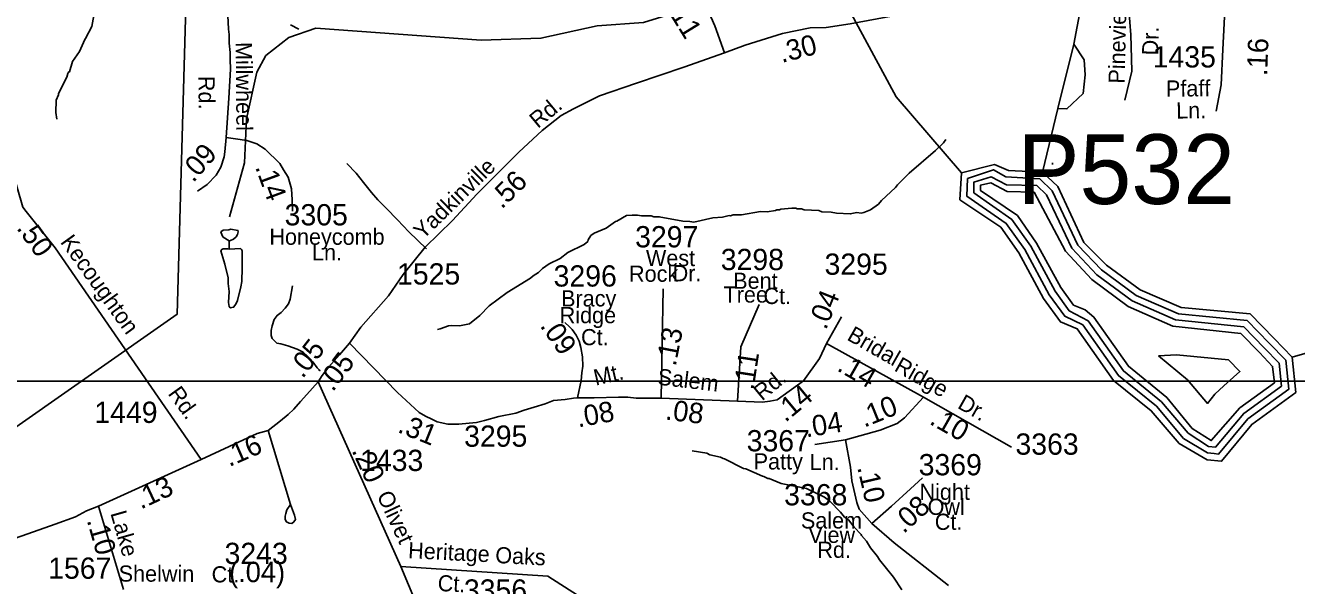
# Model space of a CAD drawing. Extents: x 1547597 to 1699558, y 810033 to 920809.
# Drawn here: x 1590754 to 1598233, y 873547 to 876840 of the extents above; entities that cross this region are included whole.
import ezdxf

# ---------------------------------------------------------------- set-up
doc = ezdxf.new("R2010")
doc.units = 0
for name, color, linetype in [('Exist Hydrographic Buffer Line', 7, 'Continuous'), ('Exist Hydrographic Creek Single Shore', 7, 'Continuous'), ('Exist Hydrographic Lake Shore', 7, 'Continuous'), ('Exist Hydrographic Misc Water Feature', 7, 'Continuous'), ('Exist Road Non-System Type 51', 7, 'Continuous'), ('Exist Road Non-System Type 51 Label', 7, 'Continuous'), ('Exist Road Secondary Mileage Hundredths English Label', 7, 'Continuous'), ('Exist Road Secondary Structure Pipe Number Label', 7, 'Continuous'), ('Exist Road Secondary Type 20 Attributed', 7, 'Continuous'), ('Exist Road Secondary Type 51 Attributed', 7, 'Continuous'), ('Exist Road Secondary Type 51 Label', 7, 'Continuous'), ('Exist Road Secondary Type 51 Number Label', 7, 'Continuous'), ('Exist Utilities Electrical Transmission Line', 7, 'Continuous'), ('Map Preparation Inset Cut Line', 7, 'Continuous')]:
    doc.layers.add(name, color=color, linetype=linetype)

msp = doc.modelspace()

# ---------------------------------------------------------------- linework, layer by layer
at = {"layer": 'Exist Hydrographic Buffer Line'}
for points in [[(1596297.1, 875940.8), (1596449.9, 875991.8), (1596523.2, 875950.2), (1596722, 875937.3), (1596795.7, 875868.6), (1596946.4, 875547.5), (1597086.1, 875402.4), (1597289, 875253), (1597537.8, 875145.2), (1597942.3, 875105.7), (1598071.9, 874972.3), (1598169.3, 874871.7), (1598187.4, 874701.1), (1597946.2, 874526.4), (1597774.3, 874319.5), (1597747.7, 874323.4), (1597709.5, 874327.3), (1597568.7, 874412.4), (1597409.1, 874600.8), (1597185, 874781.1), (1596975.4, 875079.5), (1596869.4, 875130.5), (1596778.5, 875255.8), (1596633.7, 875522.5), (1596525.4, 875676.4), (1596294, 875836), (1596297.1, 875940.8)], [(1596335.4, 875856.3), (1596335.2, 875919.2), (1596436.1, 875949.7), (1596526.9, 875903.9), (1596705.3, 875898.1), (1596762.8, 875844.6), (1596910.3, 875530.5), (1597057.6, 875374.4), (1597265.4, 875220.8), (1597522, 875108.5), (1597923.8, 875067.3), (1598043.2, 874944.5), (1598131, 874853.8), (1598145.2, 874720), (1597922.7, 874558.8), (1597757, 874361.4), (1597715.1, 874364.7), (1597594.7, 874443.6), (1597439.6, 874626.6), (1597214.4, 874808.8), (1597008.1, 875102.5), (1596895.2, 875163), (1596812.4, 875277.2), (1596668.9, 875541.5), (1596558, 875699.4), (1596335.4, 875856.3)], [(1596435.4, 875915.5), (1596530.5, 875864), (1596688.7, 875859), (1596874, 875513.5), (1597029.1, 875346.3), (1597241.7, 875188.5), (1597506.3, 875071.7), (1597905.5, 875028.8), (1598014.5, 874916.6), (1598092.7, 874835.8), (1598102.9, 874738.8), (1597899.2, 874591.2), (1597731, 874398.9), (1597619.8, 874470.4), (1597470.1, 874652.4), (1597244, 874836.4), (1597040.9, 875125.5), (1596989, 875167.2), (1596921, 875195.6), (1596846.3, 875298.5), (1596704.1, 875560.6), (1596590.7, 875722.5), (1596374.4, 875869.1), (1596374.4, 875901.7), (1596435.4, 875915.5)], [(1597421, 874898), (1597527.7, 874903.2), (1597831.9, 874874.9), (1597899.6, 874805.2), (1597805.4, 874720.8), (1597753.4, 874671.9), (1597709, 874618), (1597592.3, 874755.9), (1597421, 874898)]]:
    msp.add_lwpolyline(points, dxfattribs=at)
at = {"layer": 'Exist Hydrographic Creek Single Shore'}
for points in [[(1596738.6, 875976.5), (1596829.5, 876351.6), (1596923.6, 876731), (1597039.6, 877355.7), (1597038.4, 877484.8)], [(1596262.6, 875973.1), (1595876.6, 876420.8), (1595600.6, 876931.9), (1595476.6, 877052.6), (1595343.7, 877094.7), (1595009.6, 877049), (1594390.6, 876858), (1594118.1, 876837.3)], [(1591954.6, 875715.7), (1592042.6, 876032.4), (1592054.6, 876291.5), (1592116.5, 876566), (1592168.6, 876663.4), (1592303.6, 876769.1), (1592462.6, 876825), (1593436.6, 876752.6), (1593787.6, 876765.2), (1594118.1, 876837.3)], [(1600857.6, 874803), (1600654.5, 874931.9), (1600515.3, 874844.5), (1600330.2, 874744.5), (1600131.6, 874706.2), (1599932.6, 874792.3), (1599717.6, 874987.1), (1599502.6, 875096.5), (1599344.6, 875132.5), (1598927.7, 875098.3), (1598207.6, 874889.7)]]:
    msp.add_lwpolyline(points, dxfattribs=at)
at = {"layer": 'Exist Hydrographic Lake Shore'}
for points in [[(1598207.6, 874889.7), (1598229.7, 874682.4), (1597969.7, 874494), (1597791.7, 874277.6), (1597707.6, 874285.9), (1597542.6, 874381.2), (1597378.6, 874574.9), (1597155.6, 874753.4), (1596942.7, 875056.5), (1596843.6, 875097.9), (1596744.6, 875234.5), (1596598.6, 875503.4), (1596492.7, 875653.3), (1596252.7, 875815.7), (1596262.6, 875973.1)], [(1596738.6, 875976.5), (1596538.6, 875987.1), (1596455.7, 876021.7), (1596262.6, 875973.1)], [(1598207.6, 874889.7), (1598100.6, 875000.2), (1597960.6, 875144.1), (1597553.6, 875182), (1597312.7, 875285.3), (1597114.6, 875430.5), (1596982.6, 875564.5), (1596828.6, 875892.6), (1596738.6, 875976.5)]]:
    msp.add_lwpolyline(points, dxfattribs=at)
at = {"layer": 'Exist Hydrographic Misc Water Feature'}
for p, q in [((1596796.7, 876032), (1596798, 876023)), ((1591952.9, 875573.1), (1591953.1, 875524.9))]:
    msp.add_line(p, q, dxfattribs=at)
for points in [[(1591157.7, 876897.7), (1591145, 876833.9), (1591108.5, 876762.4), (1591104.1, 876758.4), (1591071.9, 876687.9), (1591030.5, 876627.4), (1591013.8, 876567.6), (1591007.7, 876565.7), (1591003.6, 876557.7), (1590997.4, 876535.8), (1590948.3, 876440.4), (1590948.2, 876432.4), (1590935.8, 876400.6), (1590932.9, 876328.6), (1590938.4, 876288.5)], [(1592362, 876817.7), (1592313.1, 876842.9)], [(1596923.6, 876731), (1596984.3, 876638.4), (1596988.9, 876550.5), (1596977.4, 876439.5), (1596882.6, 876349.3), (1596829.5, 876351.6)], [(1594101.5, 875618.4), (1594170.3, 875649), (1594226.9, 875687.1), (1594234.9, 875689), (1594291.4, 875722.8), (1594323.4, 875723.9), (1594355.4, 875725.4), (1594379.3, 875721), (1594435.3, 875720), (1594451.3, 875715.8), (1594483.2, 875715.2), (1594622.7, 875688.9), (1594662.7, 875688.3), (1594686.6, 875683.8), (1594798.9, 875709.9), (1594855, 875713), (1594895.1, 875722.3), (1594903.1, 875720.1), (1594919.2, 875725.9), (1594967.2, 875727.1), (1595079.3, 875745.3), (1595119.3, 875744.5), (1595167.4, 875751.7), (1595175.5, 875755.6), (1595191.5, 875755.3), (1595199.5, 875759.2), (1595263.6, 875766.1), (1595287.6, 875765.7), (1595295.6, 875761.6), (1595319.6, 875761.1), (1595335.5, 875756.9), (1595423.3, 875751.4), (1595439.2, 875745.2), (1595495.1, 875742.2), (1595527, 875735.7), (1595606.9, 875732.3), (1595647, 875739.6), (1595670.9, 875737.3), (1595687, 875740.9), (1595727.2, 875756.3), (1595773.8, 875789.5), (1595792.1, 875811.2), (1595873.3, 875887.9), (1595885.5, 875903.7), (1595954.6, 875972.5), (1596108.6, 876105.8), (1596155.4, 876149.1), (1596168.8, 876170.1)], [(1591963.4, 875642.9), (1591950.6, 875637.5), (1591918.5, 875636), (1591904.4, 875626.1), (1591912.1, 875604.1), (1591918.1, 875596), (1591952.9, 875573.1)], [(1591952.9, 875573.1), (1591961.7, 875575.4), (1591977.8, 875583.2), (1591994, 875597), (1592002.2, 875610.8), (1592006.4, 875626.8), (1592004.5, 875634.8), (1591963.4, 875642.9)], [(1593178.3, 875052.4), (1593195.5, 875055.6), (1593243.7, 875074.9), (1593259.8, 875076.7), (1593307.8, 875074.1), (1593367.9, 875085.3), (1593428.1, 875135.5), (1593483.8, 875192.2), (1593588.1, 875270.5), (1593725.2, 875354.7), (1593741.4, 875368.5), (1593773.6, 875388.1), (1593795.8, 875411.8), (1593836.2, 875439.3), (1593900.6, 875470.5), (1593945, 875505.9), (1594041.6, 875552.6), (1594063.8, 875570.3), (1594065.9, 875580.3), (1594080.2, 875604.2), (1594101.5, 875618.4)], [(1591953.1, 875524.9), (1591945.2, 875527.6), (1591917.1, 875526), (1591909.1, 875522.1), (1591905, 875514.2), (1591928.1, 875435.8), (1591947.1, 875355.6), (1591946.8, 875323.6), (1591952.2, 875275.5), (1591949.3, 875211.5), (1591953.1, 875187.5), (1591959, 875179.4), (1591979.1, 875183.2), (1591993.2, 875200.9), (1592001.5, 875222.9), (1592022.5, 875302.6), (1592026.8, 875334.5), (1592029.8, 875414.5), (1592029.1, 875514.6), (1592025.1, 875522.6), (1592019.2, 875528.6), (1591953.1, 875524.9)], [(1594677, 874338.1), (1594762.8, 874324.7), (1594780.7, 874316.3), (1594844.5, 874301.3), (1594860.2, 874293), (1594868.2, 874292.9), (1594979.3, 874235), (1594993.2, 874232.8), (1595090.5, 874189.1), (1595098.5, 874189), (1595122.3, 874176.6), (1595130.3, 874176.5), (1595201.8, 874147.3), (1595349.2, 874116.8), (1595365.1, 874110.6), (1595456.3, 874067), (1595487.9, 874042.5), (1595550.9, 873977.4), (1595574.4, 873949), (1595596.2, 873932.7), (1595629.5, 873890.1), (1595670.7, 873847.4), (1595672.7, 873841.3), (1595702.1, 873806.9), (1595727.4, 873768.5), (1595768.6, 873717.8), (1595780.3, 873697.6), (1595862.6, 873596.2), (1595911.4, 873521.4)]]:
    msp.add_lwpolyline(points, dxfattribs=at)
at = {"layer": 'Exist Road Non-System Type 51'}
msp.add_line((1592181.6, 874458.2), (1592313.7, 874023), dxfattribs=at)
for points in [[(1597223.4, 876401.2), (1597264.9, 876570.7), (1597260.9, 876715.9), (1597257.3, 876784.4), (1597246.5, 876934), (1597242.9, 877018.8), (1597226.7, 877121.5)], [(1592645.7, 876027.8), (1592701, 875971.1), (1592744.1, 875916.4), (1592791.3, 875857.8), (1592828.7, 875815.2), (1592875.9, 875766.4), (1592943, 875697.4), (1593010, 875626.4), (1593114.6, 875526.8)], [(1592325.1, 875310.1), (1592311.9, 875230.3), (1592301.6, 875202.6), (1592283.3, 875178.6), (1592258.7, 875153.2), (1592234.6, 875135.5), (1592218.3, 875111.6), (1592205.7, 875073.9), (1592199.3, 875046), (1592200.8, 875017.8), (1592206.6, 874999.7), (1592218.3, 874987.4), (1592234.2, 874971.4), (1592256.2, 874967.2), (1592298, 874956.4), (1592353.8, 874937.6), (1592387.5, 874919.1), (1592413.2, 874894.7), (1592444.7, 874862.2), (1592470.3, 874827.9), (1592487.3, 874810.5), (1592479.4, 874816.8)], [(1592313.7, 874023), (1592293.2, 873991.2), (1592287, 873971.3), (1592282.7, 873955.4), (1592282.5, 873935.4), (1592290.2, 873921.2), (1592306, 873913.1), (1592322, 873910.8), (1592334.2, 873920.7), (1592342.5, 873934.6), (1592336.8, 873960.7), (1592313.7, 874023)], [(1595733.7, 873912.6), (1595866.4, 873797.7), (1596185.4, 873547.7)], [(1593828.6, 873602.6), (1594051.4, 873458.2), (1594155.1, 873379.7), (1594218.4, 873283.4), (1594294.4, 873210), (1594355.1, 873177), (1594410.8, 873154.2), (1594461.4, 873123.8), (1594542.4, 872997.2), (1594605.7, 872944), (1594674.1, 872906), (1594755.1, 872888.3), (1594929.7, 872908.5), (1594980.4, 872921.2), (1595038.6, 872954.1), (1595079.1, 872987.1)]]:
    msp.add_lwpolyline(points, dxfattribs=at)
at = {"layer": 'Exist Road Secondary Type 20 Attributed'}
msp.add_lwpolyline([(1597818.5, 877052.7), (1597813.1, 876968), (1597800.3, 876698), (1597790.4, 876490.8), (1597760.8, 876336.1)], dxfattribs=at)
at = {"layer": 'Exist Road Secondary Type 51 Attributed'}
for p, q in [((1594494.7, 874647.9), (1594505.7, 875291.2)), ((1595468.2, 874969.8), (1595555.8, 875126)), ((1595468.2, 874969.8), (1596037.9, 874655.2)), ((1592964, 873658.6), (1592477.4, 874745.2)), ((1594494.7, 874647.9), (1594943.2, 874631)), ((1596037.9, 874655.2), (1596556.6, 874360.3)), ((1595579.4, 874404.6), (1595399, 874375.9)), ((1591788.8, 874288.3), (1591183.6, 874014.5)), ((1591183.6, 874014.5), (1591330.8, 873523.8)), ((1592964, 873658.6), (1593828.6, 873602.6))]:
    msp.add_line(p, q, dxfattribs=at)
for points in [[(1592466.8, 877359.3), (1592118.9, 877371.1), (1592068, 877355.7), (1592036.3, 877341.4), (1591998.3, 877305.7), (1591970.3, 877261.3), (1591959.5, 877231.6), (1591947.6, 877202.3), (1591943.2, 877174), (1591934.3, 877125), (1591940, 877021.1), (1591948.8, 876817.5), (1591953.2, 876787.8), (1591953.8, 876736.2), (1591958.2, 876681.2), (1591959.4, 876640.3), (1591960.9, 876582.3), (1591952, 876411.6), (1591934.8, 876180.6)], [(1594866.5, 876678.8), (1594810.6, 876837), (1594789.5, 876887.4), (1594763.6, 876924.9), (1594735.6, 876961), (1594701.5, 876991), (1594656.5, 877017), (1594570.6, 877042.9), (1594479.3, 877048.1)], [(1596421.1, 876995.8), (1596104.1, 876942.6), (1595607.1, 876849.9), (1595465.6, 876827.5), (1595372.4, 876826.7), (1595209.5, 876792.6), (1594988.6, 876723.8), (1594866.5, 876678.8)], [(1594866.5, 876678.8), (1594628.1, 876594.5), (1594350.3, 876500.8), (1594131.3, 876426.1), (1593979.6, 876350.4), (1593906.6, 876310.6), (1593795.4, 876223.3), (1593657.3, 876094.6), (1593410.2, 875848.9), (1593267.4, 875693.2), (1593106, 875536.6), (1592975.9, 875376.1), (1592890.7, 875251.1), (1592727.8, 875066.2), (1592661.4, 874972.8)], [(1591788.8, 874288.3), (1590928.9, 875532.7), (1590759.4, 875746.6), (1590739, 875772.5), (1590706.7, 875888.1), (1590668.1, 876018.1), (1590528.3, 876487.1)], [(1591934.8, 876180.6), (1591928.5, 876097.1), (1591922.7, 876067.6), (1591904.7, 876006.5), (1591876.2, 875959.6), (1591824.4, 875904.3), (1591765.8, 875865.8)], [(1591934.8, 876180.6), (1591990.6, 876174.4), (1592057.2, 876164.3), (1592115.5, 876143.8), (1592164, 876112), (1592251, 876028.2), (1592273.6, 875991.9), (1592300.9, 875948.1), (1592320.1, 875879.8), (1592324.7, 875815.6), (1592326.3, 875752), (1592325, 875748)], [(1594943.2, 874631), (1594962.9, 874950.9), (1595071.1, 875199.9)], [(1594001.9, 874651), (1594024.8, 874752.6), (1594027.3, 874798.4), (1594034.9, 874836.5), (1594032.4, 874892.4), (1594022.2, 874945.7), (1594012.1, 874983.8), (1593994.3, 875019.4), (1593971.5, 875052.4), (1593956.2, 875067.7), (1593928.3, 875093.1)], [(1592661.4, 874972.8), (1592601.9, 874903.7), (1592540.1, 874832.2), (1592500.4, 874781.3), (1592477.4, 874745.2)], [(1592661.4, 874972.8), (1592943, 874681.5), (1593070.7, 874564.8), (1593108.8, 874541.9), (1593144.6, 874525.8), (1593176.7, 874508.7), (1593240.2, 874496), (1593303.7, 874496), (1593364.6, 874501.1), (1593407.8, 874506.2), (1593456, 874516.4), (1593539.8, 874541.8), (1593638.8, 874559.6), (1593689.6, 874577.3), (1593748, 874595.1), (1593811.5, 874615.4), (1593862.3, 874635.8), (1593930.8, 874640.9), (1593979.1, 874648.5), (1594001.9, 874651)], [(1594943.2, 874631), (1595090.9, 874626.1), (1595135.1, 874630.3), (1595177.2, 874639.7), (1595332.5, 874750.2), (1595425.5, 874882.4), (1595468.2, 874969.8)], [(1592477.4, 874745.2), (1592409.4, 874670.2), (1592372.9, 874628.8), (1592333.8, 874584.2), (1592300.6, 874552.9), (1592255.4, 874516.3), (1592181.6, 874458.2), (1592118.4, 874441.5), (1591788.8, 874288.3)], [(1594001.9, 874651), (1594101, 874651), (1594243.1, 874653.6), (1594299, 874653.6), (1594347.2, 874648.5), (1594494.7, 874647.9)], [(1596037.9, 874655.2), (1595926.3, 874533.2), (1595882.6, 874499.8), (1595783.9, 874459.6), (1595579.4, 874404.6)], [(1595579.4, 874404.6), (1595609.3, 874243.7), (1595615.7, 874162.8), (1595645.2, 874035.6), (1595659.3, 873995.8), (1595733.7, 873912.6)], [(1595733.7, 873912.6), (1595850.5, 874012.8), (1595962.2, 874115.5), (1596032.8, 874179.8)], [(1591183.6, 874014.5), (1591114.5, 873986.2), (1591048.6, 873951.7), (1590929.3, 873907.7), (1590769.2, 873851.2), (1590617.3, 873798.4), (1590491.7, 873760.7), (1590278.2, 873713.6), (1589904.7, 873619.3), (1589631.5, 873556.5)], [(1593899.4, 871576.1), (1593385, 872652.3), (1592964, 873658.6)]]:
    msp.add_lwpolyline(points, dxfattribs=at)
at = {"layer": 'Exist Utilities Electrical Transmission Line'}
msp.add_lwpolyline([(1595074.8, 882528.9), (1594795.4, 882224.2), (1594492.3, 881911.7), (1594314.2, 881725.8), (1594181.7, 881585.2), (1591756.7, 879036.3), (1591646.3, 875142), (1590597.3, 874408.7), (1590660.9, 873411.3), (1590633.8, 873059.7), (1590510, 871286.5), (1590671.8, 869193.1), (1591400.6, 867299.4), (1591680.4, 866599), (1590226.6, 861827.8), (1590099.7, 859136.4), (1590298, 857488.7)], dxfattribs=at)
at = {"layer": 'Map Preparation Inset Cut Line'}
for points in [[(1633724, 874749.3), (1571208, 874749.3), (1571208, 917817.4), (1633724, 917817.4)], [(1633724, 874749.3), (1571208, 874749.3), (1571208, 831307.2), (1633724, 831307.2)]]:
    msp.add_lwpolyline(points, close=True, dxfattribs=at)

# ---------------------------------------------------------------- texts
at = {"layer": 'Exist Road Non-System Type 51 Label'}
for s, p in [('Pineview', (1597221.5, 876497.2)), ('Dr.', (1597418.8, 876663.1))]:
    msp.add_text(s, height=95, rotation=88.66318, dxfattribs=at).set_placement(p)
at = {"layer": 'Exist Road Secondary Mileage Hundredths English Label'}
for s, rotation, p in [('.11', 301.64874, (1594521.5, 876941)), ('.30', 14.33266, (1595204.2, 876619.4)), ('.16', 87.85482, (1598060, 876541.3)), ('.09', 48.79711, (1591742, 875911.7)), ('.14', 290.10011, (1592104.6, 876007.5)), ('.56', 44.83101, (1593557.4, 875756.6)), ('.50', 305.66329, (1590698.5, 875648)), ('.04', 67.96698, (1595464.2, 875045.6)), ('.09', 305.15243, (1593778.4, 875073.4)), ('.13', 78.95535, (1594580.3, 874832.1)), ('.05', 52.02449, (1592385.4, 874759.8)), ('.05', 52.85701, (1592563.1, 874681.6)), ('.11', 81.42174, (1595038.4, 874692.4)), ('.14', 330.2836, (1595523.5, 874813.6)), ('.14', 39.70742, (1595225.7, 874503)), ('.08', 10.29444, (1594006.8, 874476.1)), ('.08', 353.17487, (1594515.7, 874523.3)), ('.10', 22.18325, (1595689.7, 874474.3)), ('.31', 338.14145, (1592938.5, 874450.6)), ('.04', 9.05307, (1595348.2, 874417.6)), ('.10', 330.40414, (1596067.2, 874500.4)), ('.16', 23.59353, (1591953.4, 874243.1)), ('.20', 294.77292, (1592672, 874340.9)), ('.10', 283.06828, (1595647.9, 874241.7)), ('.13', 25.05667, (1591433.5, 873993)), ('.08', 42.62395, (1595921.7, 873848.3)), ('.10', 285.99172, (1591114.6, 873930.5)), ('(.04)', 359.84506, (1591952.1, 873567.3))]:
    msp.add_text(s, height=120, rotation=rotation, dxfattribs=at).set_placement(p)
at = {"layer": 'Exist Road Secondary Structure Pipe Number Label'}
msp.add_text('P532', height=410.1, dxfattribs=at).set_placement((1596590.3, 875790.2))
at = {"layer": 'Exist Road Secondary Type 51 Label'}
for s, rotation, p in [('Millwheel', 270.44065, (1591991.5, 876742.2)), ('Rd.', 270.44065, (1591772.2, 876543.2)), ('Pfaff', 0.49876, (1597465.1, 876421.3)), ('Rd.', 39.71666, (1593769.2, 876231.1)), ('Ln.', 0.84444, (1597525.4, 876292.4)), ('Yadkinville', 44.25865, (1593093.4, 875577.5)), ('Kecoughton', 305.66329, (1590956.1, 875566.2)), ('Bridal', 330.2836, (1595582.4, 874994.6)), ('Mt.', 13.00985, (1594109.5, 874721.7)), ('Ridge', 330.40414, (1595860.6, 874813.3)), ('Salem', 353.17487, (1594469.4, 874729.2)), ('Rd.', 39.37833, (1595088.2, 874629)), ('Rd.', 305.66329, (1591589.6, 874675.2)), ('Dr.', 330.40414, (1596232.8, 874593.3)), ('Olivet', 295.16351, (1592819.6, 874076.9)), ('Lake', 285.99172, (1591253.4, 873972.4)), ('Heritage', 357.1305, (1593004.3, 873707.9)), ('Oaks', 357.1305, (1593517, 873679.8)), ('Shelwin', 359.81565, (1591302.8, 873570.1)), ('Ct.', 359.81565, (1591849.8, 873565.4)), ('Ct.', 357.1305, (1593178.2, 873515))]:
    msp.add_text(s, height=95, rotation=rotation, dxfattribs=at).set_placement(p)
for s, p in [('Honeycomb', (1592189.7, 875550.3)), ('Ln.', (1592440.5, 875458.3)), ('West', (1594405.2, 875425.1)), ('Rock', (1594305.7, 875332.9)), ('Dr.', (1594562.5, 875335.9)), ('Bent', (1594918.6, 875291.5)), ('Bracy', (1593906, 875187.9)), ('Tree', (1594861.7, 875210.6)), ('Ct.', (1595096.9, 875202.2)), ('Ridge', (1593897.8, 875089.4)), ('Ct.', (1594023.4, 874960)), ('Patty', (1595039.2, 874229.3)), ('Ln.', (1595368.7, 874226.2)), ('Night', (1596014.9, 874050.2)), ('Owl', (1596062.3, 873962.4)), ('Salem', (1595317.1, 873882.3)), ('Ct.', (1596104.6, 873874.5)), ('View', (1595360.8, 873797.6)), ('Rd.', (1595413.6, 873709.8))]:
    msp.add_text(s, height=95, dxfattribs=at).set_placement(p)
at = {"layer": 'Exist Road Secondary Type 51 Number Label'}
for s, p in [('1435', (1597386.8, 876592.9)), ('3305', (1592279.4, 875664.5)), ('3297', (1594341.6, 875535.3)), ('3298', (1594845.5, 875401.6)), ('1525', (1592940.7, 875316.7)), ('3296', (1593862, 875304.8)), ('3295', (1595456.1, 875374.1)), ('1449', (1591160, 874503.1)), ('3295', (1593335.7, 874363)), ('3367', (1594998, 874335.9)), ('3363', (1596579.4, 874316.2)), ('1433', (1592723.3, 874220.3)), ('3369', (1596010, 874195)), ('3368', (1595218.5, 874018.5)), ('3243', (1591926.1, 873673.4)), ('1567', (1590888.2, 873586.7)), ('3356', (1593334.3, 873458))]:
    msp.add_text(s, height=125, dxfattribs=at).set_placement(p)

doc.saveas('drawing.dxf')
